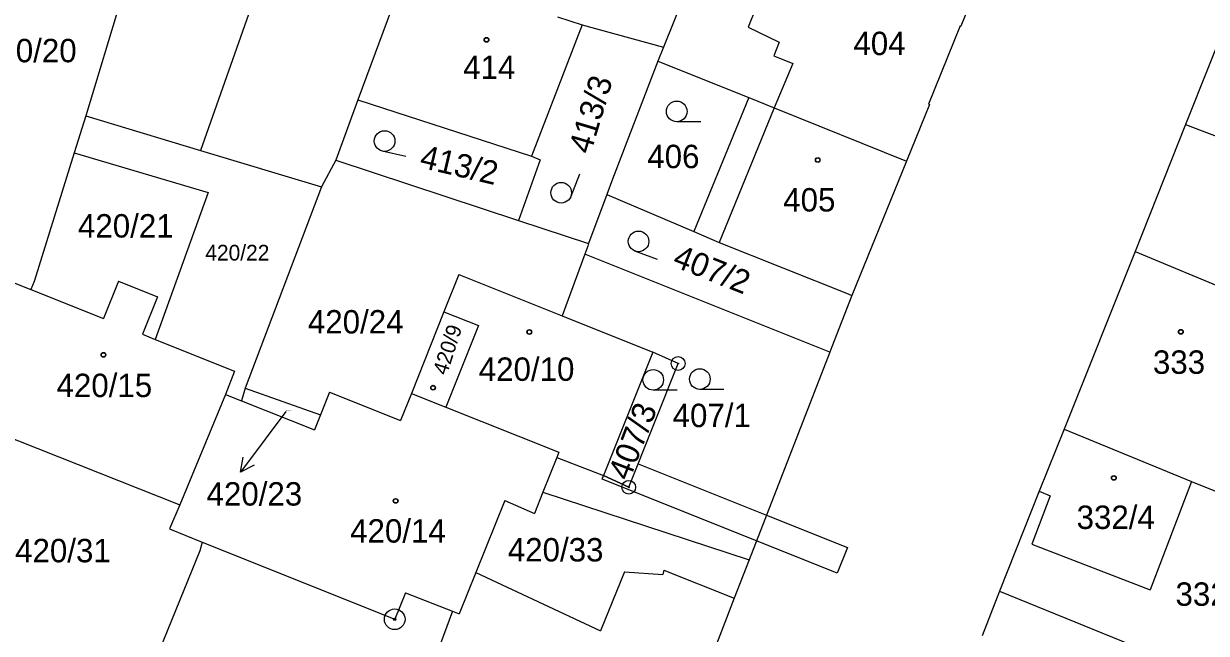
# Model space of a CAD drawing. Extents: x -593183 to -588034, y -1130415 to -1124994.
# Drawn here: x -591207.7 to -591121.7, y -1128570.3 to -1128526 of the extents above; entities that cross this region are included whole.
import ezdxf

# ---------------------------------------------------------------- set-up
doc = ezdxf.new("R2010")
doc.units = 0
for name, color, linetype in [('Vrstva 1', 7, 'Continuous'), ('Vrstva 16', 7, 'Continuous'), ('Vrstva 18', 7, 'Continuous'), ('Vrstva 19', 7, 'Continuous'), ('Vrstva 24', 7, 'Continuous'), ('Vrstva 25', 7, 'Continuous'), ('Vrstva 27', 7, 'Continuous'), ('Vrstva 4', 7, 'Continuous')]:
    doc.layers.add(name, color=color, linetype=linetype)

msp = doc.modelspace()

# ---------------------------------------------------------------- linework, layer by layer
at = {"layer": 'Vrstva 1'}
for p, q in [((-591197.97, -1128515.33), (-591203.19, -1128532.7)), ((-591157.1, -1128517.55), (-591161.21, -1128527.71)), ((-591188.88, -1128518.32), (-591194.85, -1128535.21)), ((-591179.84, -1128521.84), (-591183.41, -1128531.54)), ((-591138, -1128522.23), (-591139.59, -1128526.18)), ((-591118.97, -1128522.55), (-591123.27, -1128533.34)), ((-591168.91, -1128525.5), (-591167.12, -1128526.1)), ((-591167.12, -1128526.1), (-591170.79, -1128535.64)), ((-591167.12, -1128526.1), (-591161.21, -1128527.71)), ((-591139.65, -1128526.17), (-591141.94, -1128531.86)), ((-591139.65, -1128526.17), (-591139.59, -1128526.18)), ((-591161.21, -1128527.71), (-591161.61, -1128528.74)), ((-591161.61, -1128528.74), (-591164.92, -1128537.29)), ((-591161.61, -1128528.74), (-591155.01, -1128531.37)), ((-591183.41, -1128531.54), (-591185.02, -1128535.93)), ((-591183.41, -1128531.54), (-591170.79, -1128535.64)), ((-591155.01, -1128531.37), (-591159, -1128541.11)), ((-591155.01, -1128531.37), (-591153.16, -1128532.11)), ((-591153.16, -1128532.11), (-591143.54, -1128536)), ((-591141.88, -1128531.88), (-591143.54, -1128536)), ((-591141.94, -1128531.86), (-591141.88, -1128531.88)), ((-591203.19, -1128532.7), (-591204.03, -1128535.39)), ((-591203.19, -1128532.7), (-591194.85, -1128535.21)), ((-591123.27, -1128533.34), (-591126.92, -1128542.56)), ((-591123.27, -1128533.34), (-591113.32, -1128537.11)), ((-591204.03, -1128535.39), (-591206.95, -1128544.73)), ((-591204.03, -1128535.39), (-591194.31, -1128538.27)), ((-591194.85, -1128535.21), (-591186.06, -1128537.86)), ((-591170.79, -1128535.64), (-591170.16, -1128535.9)), ((-591185.02, -1128535.93), (-591186.06, -1128537.86)), ((-591185.02, -1128535.93), (-591171.75, -1128540.31)), ((-591170.16, -1128535.9), (-591171.75, -1128540.31)), ((-591143.54, -1128536), (-591147.51, -1128545.75)), ((-591164.92, -1128537.29), (-591165.33, -1128538.42)), ((-591194.31, -1128538.27), (-591198.16, -1128548.94)), ((-591186.06, -1128537.86), (-591191.61, -1128552.47)), ((-591165.33, -1128538.42), (-591166.65, -1128541.98)), ((-591165.33, -1128538.42), (-591159, -1128541.11)), ((-591171.75, -1128540.31), (-591166.65, -1128541.98)), ((-591159, -1128541.11), (-591157.16, -1128541.89)), ((-591166.71, -1128542.17), (-591166.92, -1128542.75)), ((-591166.65, -1128541.98), (-591166.71, -1128542.17)), ((-591157.16, -1128541.89), (-591147.91, -1128545.58)), ((-591126.92, -1128542.56), (-591132.07, -1128555.47)), ((-591126.92, -1128542.56), (-591117.17, -1128546.62)), ((-591166.92, -1128542.75), (-591168.57, -1128547.22)), ((-591149.11, -1128549.86), (-591166.92, -1128542.75)), ((-591176.08, -1128544.22), (-591177.17, -1128546.94)), ((-591176.08, -1128544.22), (-591168.57, -1128547.22)), ((-591208.47, -1128544.81), (-591207.19, -1128545.32)), ((-591206.95, -1128544.73), (-591207.19, -1128545.32)), ((-591200.82, -1128544.71), (-591201.9, -1128547.43)), ((-591200.82, -1128544.71), (-591197.98, -1128545.84)), ((-591207.19, -1128545.32), (-591201.9, -1128547.43)), ((-591197.98, -1128545.84), (-591199.07, -1128548.57)), ((-591147.51, -1128545.75), (-591148.96, -1128549.48)), ((-591147.91, -1128545.58), (-591147.51, -1128545.75)), ((-591177.17, -1128546.94), (-591179.53, -1128552.86)), ((-591177.17, -1128546.94), (-591174.66, -1128547.94)), ((-591168.57, -1128547.22), (-591161.99, -1128549.86)), ((-591199.07, -1128548.57), (-591198.16, -1128548.94)), ((-591174.66, -1128547.94), (-591177.02, -1128553.86)), ((-591198.16, -1128548.94), (-591192.38, -1128551.24)), ((-591148.96, -1128549.48), (-591149.11, -1128549.86)), ((-591161.99, -1128549.86), (-591165.56, -1128558.82)), ((-591160.14, -1128550.69), (-591161.99, -1128549.86)), ((-591149.11, -1128549.86), (-591154.98, -1128564.94)), ((-591192.38, -1128551.24), (-591193.05, -1128552.93)), ((-591163.73, -1128559.68), (-591160.14, -1128550.69)), ((-591193.05, -1128552.93), (-591196.36, -1128560.96)), ((-591193.05, -1128552.93), (-591191.87, -1128553.4)), ((-591191.61, -1128552.47), (-591191.87, -1128553.4)), ((-591191.61, -1128552.47), (-591186.13, -1128554.41)), ((-591185.48, -1128552.77), (-591186.13, -1128554.41)), ((-591185.48, -1128552.77), (-591180.32, -1128554.83)), ((-591179.53, -1128552.86), (-591180.32, -1128554.83)), ((-591179.53, -1128552.86), (-591177.02, -1128553.86)), ((-591191.87, -1128553.4), (-591186.57, -1128555.52)), ((-591177.02, -1128553.86), (-591171.79, -1128555.95)), ((-591186.13, -1128554.41), (-591186.57, -1128555.52)), ((-591211.2, -1128555.08), (-591196.36, -1128560.96)), ((-591132.07, -1128555.47), (-591133.91, -1128559.96)), ((-591132.07, -1128555.47), (-591122.82, -1128559.25)), ((-591171.79, -1128555.95), (-591168.81, -1128557.14)), ((-591168.81, -1128557.14), (-591168.96, -1128557.51)), ((-591168.96, -1128557.51), (-591169.97, -1128560.04)), ((-591168.96, -1128557.51), (-591165.56, -1128558.82)), ((-591163.73, -1128559.68), (-591165.56, -1128558.82)), ((-591122.82, -1128559.25), (-591125.84, -1128567.12)), ((-591122.82, -1128559.25), (-591121.08, -1128559.96)), ((-591172.74, -1128560.64), (-591174.85, -1128565.87)), ((-591172.74, -1128560.64), (-591170.59, -1128561.58)), ((-591169.97, -1128560.04), (-591170.59, -1128561.58)), ((-591169.97, -1128560.04), (-591154.98, -1128564.94)), ((-591133.91, -1128559.96), (-591136.77, -1128567.23)), ((-591133.09, -1128560.3), (-591134.44, -1128563.81)), ((-591133.91, -1128559.96), (-591133.09, -1128560.3)), ((-591196.36, -1128560.96), (-591197.1, -1128562.71)), ((-591197.1, -1128562.71), (-591194.73, -1128563.66)), ((-591194.73, -1128563.66), (-591194.9, -1128564.29)), ((-591194.73, -1128563.66), (-591180.74, -1128569.27)), ((-591134.44, -1128563.81), (-591125.84, -1128567.12)), ((-591194.9, -1128564.29), (-591199.94, -1128576.62)), ((-591154.98, -1128564.94), (-591156.07, -1128567.73)), ((-591174.85, -1128565.87), (-591176.06, -1128568.87)), ((-591174.85, -1128565.87), (-591165.78, -1128570.12)), ((-591164.04, -1128565.83), (-591165.78, -1128570.12)), ((-591164.04, -1128565.83), (-591161.26, -1128566.01)), ((-591161.17, -1128565.7), (-591161.26, -1128566.01)), ((-591161.17, -1128565.7), (-591156.07, -1128567.73)), ((-591179.95, -1128567.35), (-591180.74, -1128569.27)), ((-591179.95, -1128567.35), (-591176.53, -1128568.68)), ((-591136.77, -1128567.23), (-591138.03, -1128570.46)), ((-591136.77, -1128567.23), (-591118.62, -1128574.6)), ((-591156.07, -1128567.73), (-591160.93, -1128580.33)), ((-591176.53, -1128568.68), (-591178.31, -1128573.44)), ((-591176.53, -1128568.68), (-591176.06, -1128568.87))]:
    msp.add_line(p, q, dxfattribs=at)
at = {"layer": 'Vrstva 16'}
msp.add_line((-591188.66, -1128554.17), (-591190.16, -1128556.18), dxfattribs=at)
at = {"layer": 'Vrstva 24'}
for centre, radius in [((-591160.14, -1128550.69), 0.5), ((-591160.14, -1128550.69), 0.0327), ((-591163.73, -1128559.68), 0.5), ((-591163.73, -1128559.68), 0.0327), ((-591180.74, -1128569.27), 0.75), ((-591180.74, -1128569.27), 0.0903)]:
    msp.add_circle(centre, radius, dxfattribs=at)
at = {"layer": 'Vrstva 25'}
for p, q in [((-591158.49, -1128533.13), (-591160.24, -1128533.13)), ((-591179.934, -1128535.65), (-591181.64, -1128535.26)), ((-591167.299, -1128536.931), (-591167.94, -1128538.56)), ((-591161.642, -1128543.136), (-591163.28, -1128542.52)), ((-591160.2, -1128552.63), (-591161.95, -1128552.63)), ((-591156.81, -1128552.57), (-591158.56, -1128552.57)), ((-591190.16, -1128556.18), (-591191.951, -1128558.587))]:
    msp.add_line(p, q, dxfattribs=at)
msp.add_lwpolyline([(-591190.953, -1128558.083), (-591191.951, -1128558.587), (-591191.755, -1128557.486)], dxfattribs=at)
for centre, radius in [((-591174.07, -1128527.18), 0.175), ((-591174.07, -1128527.18), 0.15), ((-591160.24, -1128532.38), 0.75), ((-591181.473, -1128534.529), 0.75), ((-591149.99, -1128535.91), 0.175), ((-591149.99, -1128535.91), 0.15), ((-591168.638, -1128538.285), 0.75), ((-591163.016, -1128541.818), 0.75), ((-591170.95, -1128548.4), 0.175), ((-591170.95, -1128548.4), 0.15), ((-591123.6, -1128548.39), 0.175), ((-591123.6, -1128548.39), 0.15), ((-591201.91, -1128550.06), 0.175), ((-591201.91, -1128550.06), 0.15), ((-591161.95, -1128551.88), 0.75), ((-591158.56, -1128551.82), 0.75), ((-591177.95, -1128552.45), 0.175), ((-591177.95, -1128552.45), 0.15), ((-591128.47, -1128559), 0.175), ((-591128.47, -1128559), 0.15), ((-591180.67, -1128560.67), 0.175), ((-591180.67, -1128560.67), 0.15)]:
    msp.add_circle(centre, radius, dxfattribs=at)
at = {"layer": 'Vrstva 27'}
for p, q in [((-591163.73, -1128559.68), (-591163.05, -1128557.99)), ((-591163.05, -1128557.99), (-591153.72, -1128561.71)), ((-591165.67, -1128559.1), (-591165.56, -1128558.82)), ((-591165.56, -1128558.82), (-591163.73, -1128559.68)), ((-591154.45, -1128563.57), (-591165.67, -1128559.1)), ((-591153.72, -1128561.71), (-591147.84, -1128564.05)), ((-591148.58, -1128565.91), (-591154.45, -1128563.57)), ((-591147.84, -1128564.05), (-591148.58, -1128565.91))]:
    msp.add_line(p, q, dxfattribs=at)
at = {"layer": 'Vrstva 4'}
for p, q in [((-591154.5, -1128524.87), (-591155.06, -1128526.26)), ((-591155.06, -1128526.26), (-591152.79, -1128527.35)), ((-591152.79, -1128527.35), (-591153.19, -1128528.34)), ((-591153.19, -1128528.34), (-591151.8, -1128528.9)), ((-591151.8, -1128528.9), (-591153.16, -1128532.11)), ((-591153.16, -1128532.11), (-591157.16, -1128541.89))]:
    msp.add_line(p, q, dxfattribs=at)

# ---------------------------------------------------------------- texts
at = {"layer": 'Vrstva 16'}
msp.add_text('420/23', height=1.7, dxfattribs=at).set_placement((-591194.416, -1128561.01))
at = {"layer": 'Vrstva 18'}
for s, height, p in [('420/20', 1.7, (-591210.81, -1128528.81)), ('406', 1.7, (-591162.38, -1128536.5)), ('420/21', 1.7, (-591203.76, -1128541.54)), ('420/22', 1.14, (-591194.51, -1128543.21)), ('420/24', 1.7, (-591187.05, -1128548.51)), ('407/1', 1.7, (-591160.54, -1128555.31)), ('420/23', 0.1, (-591188.66, -1128554.17)), ('420/31', 1.7, (-591208.33, -1128565.13)), ('420/33', 1.7, (-591172.52, -1128565.07)), ('332/2', 1.7, (-591123.99, -1128568.29))]:
    msp.add_text(s, height=height, dxfattribs=at).set_placement(p)
for s, rotation, p in [('413/3', 73.45053, (-591166.5, -1128535.55)), ('413/2', 346.83921, (-591179, -1128536.44)), ('407/2', 338.37246, (-591160.63, -1128543.59)), ('407/3', 68.84829, (-591163.694, -1128559.282))]:
    msp.add_text(s, height=1.7, rotation=rotation, dxfattribs=at).set_placement(p)
at = {"layer": 'Vrstva 19'}
for s, p in [('404', (-591147.4, -1128528.29)), ('414', (-591175.76, -1128530.02)), ('405', (-591152.5, -1128539.65)), ('420/10', (-591174.63, -1128551.95)), ('333', (-591125.63, -1128551.44)), ('420/15', (-591205.32, -1128553.13)), ('332/4', (-591131.18, -1128562.71)), ('420/14', (-591183.98, -1128563.7))]:
    msp.add_text(s, height=1.7, dxfattribs=at).set_placement(p)
msp.add_text('420/9', height=1.1, rotation=72.26289, dxfattribs=at).set_placement((-591176.95, -1128551.6))

doc.saveas('drawing.dxf')
